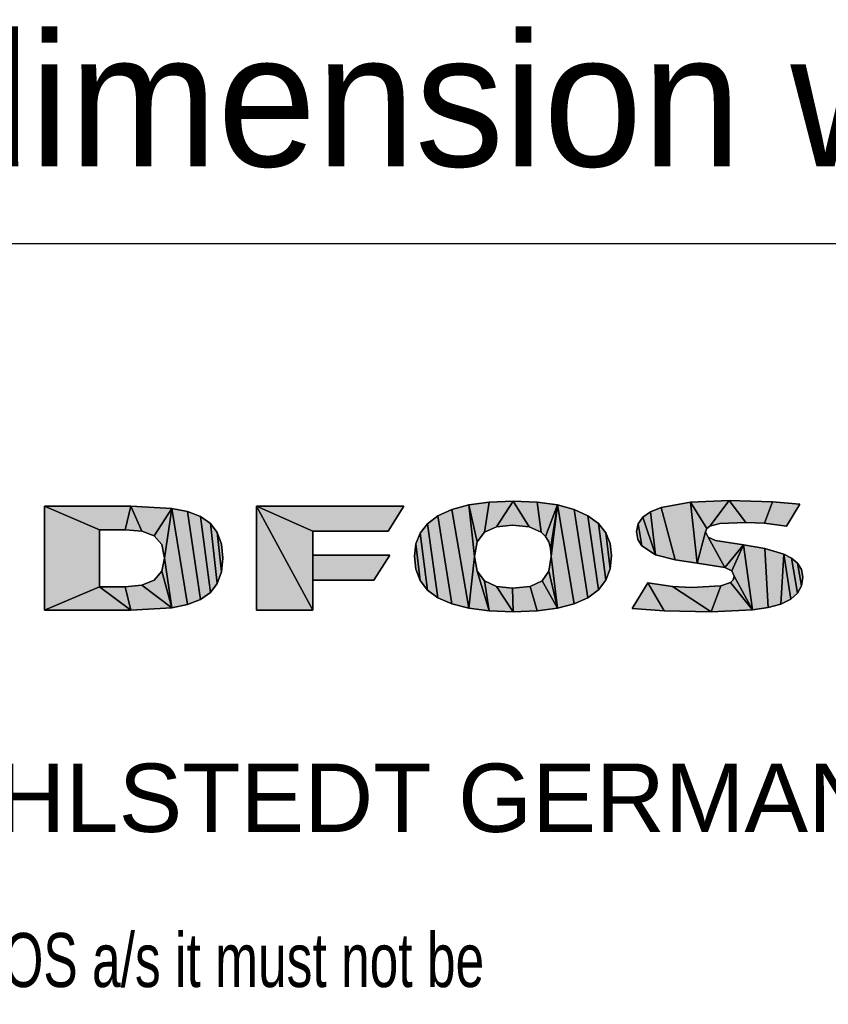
# Model space of a CAD drawing. Extents: x -132501 to 411300, y -42818 to 427495.
# Tile 302 of 330: x 251725 to 251938, y 241616 to 241876. Entities that reach past the tile are written whole.
import ezdxf
from ezdxf.enums import TextEntityAlignment as Align

# ---------------------------------------------------------------- set-up
doc = ezdxf.new("R2010")
doc.units = 0
doc.header["$LTSCALE"] = 50
doc.layers.get('0').update_dxf_attribs({"linetype": 'CONTINUOUS'})
doc.layers.add('254', color=7, linetype='CONTINUOUS')
doc.layers.add('Default', color=7, linetype='CONTINUOUS')
doc.styles.add('SEACAD_Arial', font='ARIAL.TTF')
doc.styles.add('SEACAD_Solid_Edge_ANSI', font='txt')

msp = doc.modelspace()

# ---------------------------------------------------------------- hatches: boundary and pattern name
at = {"linetype": 'Continuous'}
for points in [[(251849.1047, 241748.6583), (251843.7368, 241747.9543), (251845.9368, 241738.1863), (251847.8727, 241740.7383)], [(251849.1047, 241748.6583), (251847.8727, 241740.7383), (251851.0408, 241742.1463), (251855.4407, 241748.9223)], [(251851.0408, 241742.1463), (251855.2648, 241742.5863), (251859.5768, 241742.1463), (251855.4407, 241748.9223)], [(251855.4407, 241748.9223), (251859.5768, 241742.1463), (251862.7447, 241740.7383), (251861.6887, 241748.6583)], [(251867.0568, 241747.9543), (251861.6887, 241748.6583), (251862.7447, 241740.7383), (251863.8887, 241739.5942)], [(251903.8407, 241732.5543), (251902.0807, 241748.6583), (251894.4247, 241747.2503), (251898.0327, 241733.4343)], [(251912.2888, 241749.0983), (251902.0807, 241748.6583), (251906.3927, 241741.7063), (251907.1847, 241742.3223)], [(251902.0807, 241748.6583), (251903.8407, 241732.5543), (251906.0408, 241740.8263), (251906.3927, 241741.7063)], [(251912.2888, 241749.0983), (251907.1847, 241742.3223), (251909.8247, 241743.0263), (251916.6887, 241743.2903)], [(251923.7287, 241748.7463), (251912.2888, 241749.0983), (251916.6887, 241743.2903), (251921.6167, 241743.1143)], [(251923.7287, 241748.7463), (251921.6167, 241743.1143), (251927.4247, 241742.3223), (251930.9447, 241748.1303)], [(251731.9767, 241720.1463), (251746.4968, 241726.3063), (251746.4968, 241741.3543), (251731.9767, 241747.6023)], [(251731.9767, 241747.6023), (251746.4968, 241741.3543), (251753.1848, 241741.3543), (251754.6807, 241747.6023)], [(251754.6807, 241747.6023), (251753.1848, 241741.3543), (251757.5847, 241741.0023)], [(251765.5047, 241746.9863), (251754.6807, 241747.6023), (251757.5847, 241741.0023), (251760.8407, 241739.7703)], [(251765.5047, 241746.9863), (251760.8407, 241739.7703), (251762.8647, 241737.4823), (251763.5688, 241733.8743)], [(251769.6408, 241721.6423), (251765.5047, 241746.9863), (251763.5688, 241733.8743), (251765.5047, 241720.7623)], [(251773.0728, 241722.9623), (251769.6408, 241746.1943), (251765.5047, 241746.9863), (251769.6408, 241721.6423)], [(251775.7128, 241724.8103), (251773.0728, 241744.8743), (251769.6408, 241746.1943), (251773.0728, 241722.9623)], [(251802.6407, 241741.0023), (251822.4407, 241741.0023), (251826.5767, 241747.6023), (251787.7687, 241747.6023)], [(251802.6407, 241741.0023), (251787.7687, 241747.6023), (251802.6407, 241720.1463), (251802.6407, 241728.0663)], [(251802.6407, 241720.1463), (251787.7687, 241747.6023), (251787.7687, 241720.1463)], [(251835.5527, 241745.0503), (251839.2488, 241721.8183), (251843.7368, 241720.6743), (251839.2488, 241746.7223)], [(251839.2488, 241746.7223), (251843.7368, 241720.6743), (251845.2327, 241734.3143), (251843.7368, 241747.9543)], [(251843.7368, 241747.9543), (251845.2327, 241734.3143), (251845.9368, 241738.1863)], [(251865.2088, 241736.4263), (251867.0568, 241747.9543), (251863.8887, 241739.5942), (251864.7687, 241738.1863)], [(251867.0568, 241747.9543), (251865.2088, 241736.4263), (251865.3847, 241734.3143)], [(251871.4567, 241721.8183), (251867.0568, 241747.9543), (251865.3847, 241734.3143), (251867.0568, 241720.6743)], [(251875.0647, 241723.4023), (251871.4567, 241746.7223), (251867.0568, 241747.9543), (251871.4567, 241721.8183)], [(251877.8807, 241725.5143), (251875.0647, 241745.0503), (251871.4567, 241746.7223), (251875.0647, 241723.4023)], [(251889.5848, 241744.6983), (251892.9287, 241734.7543), (251891.6088, 241746.1063)], [(251898.0327, 241733.4343), (251894.4247, 241747.2503), (251891.6088, 241746.1063), (251892.9287, 241734.7543)], [(251777.4727, 241727.1863), (251775.7128, 241743.0263), (251773.0728, 241744.8743), (251775.7128, 241724.8103)], [(251832.8247, 241742.9383), (251835.5527, 241723.4023), (251839.2488, 241721.8183), (251835.5527, 241745.0503)], [(251879.8168, 241728.0663), (251877.8807, 241743.0263), (251875.0647, 241745.0503), (251877.8807, 241725.5143)], [(251888.3528, 241742.9383), (251889.3207, 241737.1303), (251892.9287, 241734.7543), (251889.5848, 241744.6983)], [(251775.7128, 241743.0263), (251777.4727, 241727.1863), (251778.6167, 241730.2663), (251777.4727, 241740.6503)], [(251777.4727, 241740.6503), (251778.6167, 241730.2663), (251778.9688, 241733.8743), (251778.6167, 241737.5703)], [(251830.8887, 241740.4743), (251832.8247, 241725.4263), (251835.5527, 241723.4023), (251832.8247, 241742.9383)], [(251880.9607, 241731.0583), (251879.8168, 241740.5623), (251877.8807, 241743.0263), (251879.8168, 241728.0663)], [(251887.9127, 241740.9143), (251888.2647, 241738.8023), (251889.3207, 241737.1303), (251888.3528, 241742.9383)], [(251911.1447, 241731.4103), (251906.7447, 241739.4183), (251906.0408, 241740.8263), (251903.8407, 241732.5543)], [(251832.8247, 241725.4263), (251830.8887, 241740.4743), (251829.7447, 241737.6583), (251830.8887, 241727.9783)], [(251879.8168, 241740.5623), (251880.9607, 241731.0583), (251881.3127, 241734.4903), (251880.9607, 241737.7463)], [(251916.0727, 241737.3943), (251908.6808, 241738.5383), (251906.7447, 241739.4183), (251911.1447, 241731.4103)], [(251830.8887, 241727.9783), (251829.7447, 241737.6583), (251829.3927, 241734.4023), (251829.7447, 241730.9703)], [(251912.9927, 241730.5303), (251916.0727, 241737.3943), (251911.1447, 241731.4103)], [(251912.9927, 241730.5303), (251913.6087, 241729.1223), (251918.4487, 241720.2343), (251916.0727, 241737.3943)], [(251916.0727, 241737.3943), (251918.4487, 241720.2343), (251922.5847, 241720.8503), (251921.7047, 241736.4263)], [(251921.7047, 241736.4263), (251922.5847, 241720.8503), (251925.9288, 241721.7303), (251926.7208, 241734.9303)], [(251765.5047, 241720.7623), (251763.5688, 241733.8743), (251762.8647, 241730.4423)], [(251802.6407, 241734.6663), (251802.6407, 241728.0663), (251818.7448, 241728.0663), (251822.8807, 241734.6663)], [(251843.7368, 241720.6743), (251849.1047, 241719.9703), (251845.9368, 241730.4423), (251845.2327, 241734.3143)], [(251867.0568, 241720.6743), (251865.3847, 241734.3143), (251864.7687, 241730.4423)], [(251928.5688, 241723.0503), (251926.7208, 241734.9303), (251925.9288, 241721.7303)], [(251926.7208, 241734.9303), (251928.5688, 241723.0503), (251930.3287, 241724.6343), (251928.7448, 241733.8743)], [(251928.7448, 241733.8743), (251930.3287, 241724.6343), (251931.3848, 241726.5703), (251930.3287, 241732.5543)], [(251762.8647, 241730.4423), (251760.8407, 241728.0663), (251757.5847, 241726.7463), (251765.5047, 241720.7623)], [(251845.9368, 241730.4423), (251849.1047, 241719.9703), (251847.8727, 241727.8903)], [(251867.0568, 241720.6743), (251864.7687, 241730.4423), (251863.0088, 241727.8903)], [(251930.3287, 241732.5543), (251931.3848, 241726.5703), (251931.7367, 241728.8583), (251931.3848, 241730.8823)], [(251851.0408, 241726.3943), (251847.8727, 241727.8903), (251849.1047, 241719.9703), (251855.4407, 241719.7063)], [(251859.8407, 241726.3943), (251861.6887, 241719.9703), (251867.0568, 241720.6743), (251863.0088, 241727.8903)], [(251912.6407, 241727.4503), (251918.4487, 241720.2343), (251913.6087, 241729.1223), (251913.3448, 241728.1543)], [(251746.4968, 241726.3063), (251731.9767, 241720.1463), (251754.6807, 241720.1463)], [(251754.6807, 241720.1463), (251753.1848, 241726.3063), (251746.4968, 241726.3063)], [(251765.5047, 241720.7623), (251757.5847, 241726.7463), (251753.1848, 241726.3063), (251754.6807, 241720.1463)], [(251851.0408, 241726.3943), (251855.4407, 241719.7063), (251855.2648, 241725.9543)], [(251855.2648, 241725.9543), (251855.4407, 241719.7063), (251861.6887, 241719.9703), (251859.8407, 241726.3943)], [(251895.2167, 241719.9703), (251890.9047, 241727.3623), (251886.7688, 241720.5863)], [(251907.5367, 241719.7063), (251897.3287, 241726.3943), (251890.9047, 241727.3623), (251895.2167, 241719.9703)], [(251910.0888, 241726.5703), (251902.3448, 241726.1303), (251897.3287, 241726.3943), (251907.5367, 241719.7063)], [(251918.4487, 241720.2343), (251912.6407, 241727.4503), (251910.0888, 241726.5703), (251907.5367, 241719.7063)]]:
    msp.add_hatch(color=7, dxfattribs=at).paths.add_polyline_path(points)

# ---------------------------------------------------------------- linework, layer by layer
at = {"color": 7, "linetype": 'Continuous'}
for p, q in [((251849.1047, 241748.6583), (251843.7368, 241747.9543)), ((251855.4407, 241748.9223), (251849.1047, 241748.6583)), ((251861.6887, 241748.6583), (251855.4407, 241748.9223)), ((251867.0568, 241747.9543), (251861.6887, 241748.6583)), ((251902.0807, 241748.6583), (251894.4247, 241747.2503)), ((251912.2888, 241749.0983), (251902.0807, 241748.6583)), ((251923.7287, 241748.7463), (251912.2888, 241749.0983)), ((251930.9447, 241748.1303), (251923.7287, 241748.7463)), ((251731.9767, 241747.6023), (251731.9767, 241720.1463)), ((251754.6807, 241747.6023), (251731.9767, 241747.6023)), ((251765.5047, 241746.9863), (251754.6807, 241747.6023)), ((251769.6408, 241746.1943), (251765.5047, 241746.9863)), ((251773.0728, 241744.8743), (251769.6408, 241746.1943)), ((251826.5767, 241747.6023), (251787.7687, 241747.6023)), ((251787.7687, 241747.6023), (251787.7687, 241720.1463)), ((251822.4407, 241741.0023), (251826.5767, 241747.6023)), ((251839.2488, 241746.7223), (251835.5527, 241745.0503)), ((251843.7368, 241747.9543), (251839.2488, 241746.7223)), ((251871.4567, 241746.7223), (251867.0568, 241747.9543)), ((251875.0647, 241745.0503), (251871.4567, 241746.7223)), ((251891.6088, 241746.1063), (251889.5848, 241744.6983)), ((251894.4247, 241747.2503), (251891.6088, 241746.1063)), ((251927.4247, 241742.3223), (251930.9447, 241748.1303)), ((251775.7128, 241743.0263), (251773.0728, 241744.8743)), ((251835.5527, 241745.0503), (251832.8247, 241742.9383)), ((251877.8807, 241743.0263), (251875.0647, 241745.0503)), ((251889.5848, 241744.6983), (251888.3528, 241742.9383)), ((251909.8247, 241743.0263), (251916.6887, 241743.2903)), ((251916.6887, 241743.2903), (251921.6167, 241743.1143)), ((251746.4968, 241741.3543), (251753.1848, 241741.3543)), ((251746.4968, 241726.3063), (251746.4968, 241741.3543)), ((251753.1848, 241741.3543), (251757.5847, 241741.0023)), ((251757.5847, 241741.0023), (251760.8407, 241739.7703)), ((251777.4727, 241740.6503), (251775.7128, 241743.0263)), ((251778.6167, 241737.5703), (251777.4727, 241740.6503)), ((251802.6407, 241741.0023), (251822.4407, 241741.0023)), ((251802.6407, 241734.6663), (251802.6407, 241741.0023)), ((251802.6407, 241741.0023), (251802.6407, 241728.0663)), ((251832.8247, 241742.9383), (251830.8887, 241740.4743)), ((251845.9368, 241738.1863), (251847.8727, 241740.7383)), ((251847.8727, 241740.7383), (251851.0408, 241742.1463)), ((251851.0408, 241742.1463), (251855.2648, 241742.5863)), ((251855.2648, 241742.5863), (251859.5768, 241742.1463)), ((251859.5768, 241742.1463), (251862.7447, 241740.7383)), ((251862.7447, 241740.7383), (251863.8887, 241739.5942)), ((251879.8168, 241740.5623), (251877.8807, 241743.0263)), ((251888.3528, 241742.9383), (251887.9127, 241740.9143)), ((251887.9127, 241740.9143), (251888.2647, 241738.8023)), ((251906.0408, 241740.8263), (251906.3927, 241741.7063)), ((251906.7447, 241739.4183), (251906.0408, 241740.8263)), ((251906.3927, 241741.7063), (251907.1847, 241742.3223)), ((251907.1847, 241742.3223), (251909.8247, 241743.0263)), ((251921.6167, 241743.1143), (251927.4247, 241742.3223)), ((251760.8407, 241739.7703), (251762.8647, 241737.4823)), ((251830.8887, 241740.4743), (251829.7447, 241737.6583)), ((251845.2327, 241734.3143), (251845.9368, 241738.1863)), ((251863.8887, 241739.5942), (251864.7687, 241738.1863)), ((251864.7687, 241738.1863), (251865.2088, 241736.4263)), ((251880.9607, 241737.7463), (251879.8168, 241740.5623)), ((251888.2647, 241738.8023), (251889.3207, 241737.1303)), ((251908.6808, 241738.5383), (251906.7447, 241739.4183)), ((251916.0727, 241737.3943), (251908.6808, 241738.5383)), ((251762.8647, 241737.4823), (251763.5688, 241733.8743)), ((251778.9688, 241733.8743), (251778.6167, 241737.5703)), ((251829.7447, 241737.6583), (251829.3927, 241734.4023)), ((251865.2088, 241736.4263), (251865.3847, 241734.3143)), ((251881.3127, 241734.4903), (251880.9607, 241737.7463)), ((251889.3207, 241737.1303), (251892.9287, 241734.7543)), ((251921.7047, 241736.4263), (251916.0727, 241737.3943)), ((251926.7208, 241734.9303), (251921.7047, 241736.4263)), ((251763.5688, 241733.8743), (251762.8647, 241730.4423)), ((251778.6167, 241730.2663), (251778.9688, 241733.8743)), ((251822.8807, 241734.6663), (251802.6407, 241734.6663)), ((251818.7448, 241728.0663), (251822.8807, 241734.6663)), ((251829.3927, 241734.4023), (251829.7447, 241730.9703)), ((251845.9368, 241730.4423), (251845.2327, 241734.3143)), ((251865.3847, 241734.3143), (251864.7687, 241730.4423)), ((251880.9607, 241731.0583), (251881.3127, 241734.4903)), ((251892.9287, 241734.7543), (251898.0327, 241733.4343)), ((251898.0327, 241733.4343), (251903.8407, 241732.5543)), ((251928.7448, 241733.8743), (251926.7208, 241734.9303)), ((251930.3287, 241732.5543), (251928.7448, 241733.8743)), ((251762.8647, 241730.4423), (251760.8407, 241728.0663)), ((251829.7447, 241730.9703), (251830.8887, 241727.9783)), ((251847.8727, 241727.8903), (251845.9368, 241730.4423)), ((251864.7687, 241730.4423), (251863.0088, 241727.8903)), ((251879.8168, 241728.0663), (251880.9607, 241731.0583)), ((251903.8407, 241732.5543), (251911.1447, 241731.4103)), ((251911.1447, 241731.4103), (251912.9927, 241730.5303)), ((251912.9927, 241730.5303), (251913.6087, 241729.1223)), ((251931.3848, 241730.8823), (251930.3287, 241732.5543)), ((251931.7367, 241728.8583), (251931.3848, 241730.8823)), ((251760.8407, 241728.0663), (251757.5847, 241726.7463)), ((251777.4727, 241727.1863), (251778.6167, 241730.2663)), ((251802.6407, 241720.1463), (251802.6407, 241728.0663)), ((251802.6407, 241728.0663), (251818.7448, 241728.0663)), ((251830.8887, 241727.9783), (251832.8247, 241725.4263)), ((251851.0408, 241726.3943), (251847.8727, 241727.8903)), ((251863.0088, 241727.8903), (251859.8407, 241726.3943)), ((251877.8807, 241725.5143), (251879.8168, 241728.0663)), ((251913.3448, 241728.1543), (251912.6407, 241727.4503)), ((251913.6087, 241729.1223), (251913.3448, 241728.1543)), ((251931.3848, 241726.5703), (251931.7367, 241728.8583)), ((251753.1848, 241726.3063), (251746.4968, 241726.3063)), ((251757.5847, 241726.7463), (251753.1848, 241726.3063)), ((251775.7128, 241724.8103), (251777.4727, 241727.1863)), ((251832.8247, 241725.4263), (251835.5527, 241723.4023)), ((251855.2648, 241725.9543), (251851.0408, 241726.3943)), ((251859.8407, 241726.3943), (251855.2648, 241725.9543)), ((251875.0647, 241723.4023), (251877.8807, 241725.5143)), ((251890.9047, 241727.3623), (251886.7688, 241720.5863)), ((251897.3287, 241726.3943), (251890.9047, 241727.3623)), ((251902.3448, 241726.1303), (251897.3287, 241726.3943)), ((251910.0888, 241726.5703), (251902.3448, 241726.1303)), ((251912.6407, 241727.4503), (251910.0888, 241726.5703)), ((251930.3287, 241724.6343), (251931.3848, 241726.5703)), ((251769.6408, 241721.6423), (251773.0728, 241722.9623)), ((251773.0728, 241722.9623), (251775.7128, 241724.8103)), ((251835.5527, 241723.4023), (251839.2488, 241721.8183)), ((251871.4567, 241721.8183), (251875.0647, 241723.4023)), ((251925.9288, 241721.7303), (251928.5688, 241723.0503)), ((251928.5688, 241723.0503), (251930.3287, 241724.6343)), ((251731.9767, 241720.1463), (251754.6807, 241720.1463)), ((251754.6807, 241720.1463), (251765.5047, 241720.7623)), ((251765.5047, 241720.7623), (251769.6408, 241721.6423)), ((251787.7687, 241720.1463), (251802.6407, 241720.1463)), ((251839.2488, 241721.8183), (251843.7368, 241720.6743)), ((251843.7368, 241720.6743), (251849.1047, 241719.9703)), ((251849.1047, 241719.9703), (251855.4407, 241719.7063)), ((251855.4407, 241719.7063), (251861.6887, 241719.9703)), ((251861.6887, 241719.9703), (251867.0568, 241720.6743)), ((251867.0568, 241720.6743), (251871.4567, 241721.8183)), ((251886.7688, 241720.5863), (251895.2167, 241719.9703)), ((251895.2167, 241719.9703), (251907.5367, 241719.7063)), ((251907.5367, 241719.7063), (251918.4487, 241720.2343)), ((251918.4487, 241720.2343), (251922.5847, 241720.8503)), ((251922.5847, 241720.8503), (251925.9288, 241721.7303))]:
    msp.add_line(p, q, dxfattribs=at)
at = {"color": 7, "linetype": 'Continuous', "const_width": 0.0035}
for points in [[(251849.1047, 241748.6583), (251843.7368, 241747.9543), (251845.9368, 241738.1863), (251847.8727, 241740.7383), (251849.1047, 241748.6583)], [(251849.1047, 241748.6583), (251847.8727, 241740.7383), (251851.0408, 241742.1463), (251855.4407, 241748.9223), (251849.1047, 241748.6583)], [(251851.0408, 241742.1463), (251855.2648, 241742.5863), (251859.5768, 241742.1463), (251855.4407, 241748.9223), (251851.0408, 241742.1463)], [(251855.4407, 241748.9223), (251859.5768, 241742.1463), (251862.7447, 241740.7383), (251861.6887, 241748.6583), (251855.4407, 241748.9223)], [(251867.0568, 241747.9543), (251861.6887, 241748.6583), (251862.7447, 241740.7383), (251863.8887, 241739.5942), (251867.0568, 241747.9543)], [(251903.8407, 241732.5543), (251902.0807, 241748.6583), (251894.4247, 241747.2503), (251898.0327, 241733.4343), (251903.8407, 241732.5543)], [(251912.2888, 241749.0983), (251902.0807, 241748.6583), (251906.3927, 241741.7063), (251907.1847, 241742.3223), (251912.2888, 241749.0983)], [(251903.8407, 241732.5543), (251906.0408, 241740.8263), (251906.3927, 241741.7063), (251902.0807, 241748.6583), (251903.8407, 241732.5543)], [(251912.2888, 241749.0983), (251907.1847, 241742.3223), (251909.8247, 241743.0263), (251916.6887, 241743.2903), (251912.2888, 241749.0983)], [(251923.7287, 241748.7463), (251912.2888, 241749.0983), (251916.6887, 241743.2903), (251921.6167, 241743.1143), (251923.7287, 241748.7463)], [(251923.7287, 241748.7463), (251921.6167, 241743.1143), (251927.4247, 241742.3223), (251930.9447, 241748.1303), (251923.7287, 241748.7463)], [(251731.9767, 241747.6023), (251746.4968, 241741.3543), (251753.1848, 241741.3543), (251754.6807, 241747.6023), (251731.9767, 241747.6023)], [(251731.9767, 241720.1463), (251746.4968, 241726.3063), (251746.4968, 241741.3543), (251731.9767, 241747.6023), (251731.9767, 241720.1463)], [(251754.6807, 241747.6023), (251753.1848, 241741.3543), (251757.5847, 241741.0023), (251754.6807, 241747.6023)], [(251765.5047, 241746.9863), (251754.6807, 241747.6023), (251757.5847, 241741.0023), (251760.8407, 241739.7703), (251765.5047, 241746.9863)], [(251765.5047, 241746.9863), (251760.8407, 241739.7703), (251762.8647, 241737.4823), (251763.5688, 241733.8743), (251765.5047, 241746.9863)], [(251769.6408, 241721.6423), (251765.5047, 241746.9863), (251763.5688, 241733.8743), (251765.5047, 241720.7623), (251769.6408, 241721.6423)], [(251773.0728, 241722.9623), (251769.6408, 241746.1943), (251765.5047, 241746.9863), (251769.6408, 241721.6423), (251773.0728, 241722.9623)], [(251775.7128, 241724.8103), (251773.0728, 241744.8743), (251769.6408, 241746.1943), (251773.0728, 241722.9623), (251775.7128, 241724.8103)], [(251802.6407, 241741.0023), (251822.4407, 241741.0023), (251826.5767, 241747.6023), (251787.7687, 241747.6023), (251802.6407, 241741.0023)], [(251802.6407, 241741.0023), (251787.7687, 241747.6023), (251802.6407, 241720.1463), (251802.6407, 241728.0663), (251802.6407, 241741.0023)], [(251802.6407, 241720.1463), (251787.7687, 241747.6023), (251787.7687, 241720.1463), (251802.6407, 241720.1463)], [(251835.5527, 241745.0503), (251839.2488, 241721.8183), (251843.7368, 241720.6743), (251839.2488, 241746.7223), (251835.5527, 241745.0503)], [(251839.2488, 241746.7223), (251843.7368, 241720.6743), (251845.2327, 241734.3143), (251843.7368, 241747.9543), (251839.2488, 241746.7223)], [(251843.7368, 241747.9543), (251845.2327, 241734.3143), (251845.9368, 241738.1863), (251843.7368, 241747.9543)], [(251867.0568, 241747.9543), (251863.8887, 241739.5942), (251864.7687, 241738.1863), (251865.2088, 241736.4263), (251867.0568, 241747.9543)], [(251867.0568, 241747.9543), (251865.2088, 241736.4263), (251865.3847, 241734.3143), (251867.0568, 241747.9543)], [(251871.4567, 241721.8183), (251867.0568, 241747.9543), (251865.3847, 241734.3143), (251867.0568, 241720.6743), (251871.4567, 241721.8183)], [(251875.0647, 241723.4023), (251871.4567, 241746.7223), (251867.0568, 241747.9543), (251871.4567, 241721.8183), (251875.0647, 241723.4023)], [(251877.8807, 241725.5143), (251875.0647, 241745.0503), (251871.4567, 241746.7223), (251875.0647, 241723.4023), (251877.8807, 241725.5143)], [(251892.9287, 241734.7543), (251891.6088, 241746.1063), (251889.5848, 241744.6983), (251892.9287, 241734.7543)], [(251898.0327, 241733.4343), (251894.4247, 241747.2503), (251891.6088, 241746.1063), (251892.9287, 241734.7543), (251898.0327, 241733.4343)], [(251777.4727, 241727.1863), (251775.7128, 241743.0263), (251773.0728, 241744.8743), (251775.7128, 241724.8103), (251777.4727, 241727.1863)], [(251832.8247, 241742.9383), (251835.5527, 241723.4023), (251839.2488, 241721.8183), (251835.5527, 241745.0503), (251832.8247, 241742.9383)], [(251879.8168, 241728.0663), (251877.8807, 241743.0263), (251875.0647, 241745.0503), (251877.8807, 241725.5143), (251879.8168, 241728.0663)], [(251888.3528, 241742.9383), (251889.3207, 241737.1303), (251892.9287, 241734.7543), (251889.5848, 241744.6983), (251888.3528, 241742.9383)], [(251778.6167, 241730.2663), (251777.4727, 241740.6503), (251775.7128, 241743.0263), (251777.4727, 241727.1863), (251778.6167, 241730.2663)], [(251778.9688, 241733.8743), (251778.6167, 241737.5703), (251777.4727, 241740.6503), (251778.6167, 241730.2663), (251778.9688, 241733.8743)], [(251830.8887, 241740.4743), (251832.8247, 241725.4263), (251835.5527, 241723.4023), (251832.8247, 241742.9383), (251830.8887, 241740.4743)], [(251880.9607, 241731.0583), (251879.8168, 241740.5623), (251877.8807, 241743.0263), (251879.8168, 241728.0663), (251880.9607, 241731.0583)], [(251887.9127, 241740.9143), (251888.2647, 241738.8023), (251889.3207, 241737.1303), (251888.3528, 241742.9383), (251887.9127, 241740.9143)], [(251911.1447, 241731.4103), (251906.7447, 241739.4183), (251906.0408, 241740.8263), (251903.8407, 241732.5543), (251911.1447, 241731.4103)], [(251829.7447, 241737.6583), (251830.8887, 241727.9783), (251832.8247, 241725.4263), (251830.8887, 241740.4743), (251829.7447, 241737.6583)], [(251881.3127, 241734.4903), (251880.9607, 241737.7463), (251879.8168, 241740.5623), (251880.9607, 241731.0583), (251881.3127, 241734.4903)], [(251916.0727, 241737.3943), (251908.6808, 241738.5383), (251906.7447, 241739.4183), (251911.1447, 241731.4103), (251916.0727, 241737.3943)], [(251829.3927, 241734.4023), (251829.7447, 241730.9703), (251830.8887, 241727.9783), (251829.7447, 241737.6583), (251829.3927, 241734.4023)], [(251916.0727, 241737.3943), (251911.1447, 241731.4103), (251912.9927, 241730.5303), (251916.0727, 241737.3943)], [(251912.9927, 241730.5303), (251913.6087, 241729.1223), (251918.4487, 241720.2343), (251916.0727, 241737.3943), (251912.9927, 241730.5303)], [(251916.0727, 241737.3943), (251918.4487, 241720.2343), (251922.5847, 241720.8503), (251921.7047, 241736.4263), (251916.0727, 241737.3943)], [(251921.7047, 241736.4263), (251922.5847, 241720.8503), (251925.9288, 241721.7303), (251926.7208, 241734.9303), (251921.7047, 241736.4263)], [(251765.5047, 241720.7623), (251763.5688, 241733.8743), (251762.8647, 241730.4423), (251765.5047, 241720.7623)], [(251802.6407, 241734.6663), (251802.6407, 241728.0663), (251818.7448, 241728.0663), (251822.8807, 241734.6663), (251802.6407, 241734.6663)], [(251845.9368, 241730.4423), (251845.2327, 241734.3143), (251843.7368, 241720.6743), (251849.1047, 241719.9703), (251845.9368, 241730.4423)], [(251867.0568, 241720.6743), (251865.3847, 241734.3143), (251864.7687, 241730.4423), (251867.0568, 241720.6743)], [(251926.7208, 241734.9303), (251925.9288, 241721.7303), (251928.5688, 241723.0503), (251926.7208, 241734.9303)], [(251926.7208, 241734.9303), (251928.5688, 241723.0503), (251930.3287, 241724.6343), (251928.7448, 241733.8743), (251926.7208, 241734.9303)], [(251928.7448, 241733.8743), (251930.3287, 241724.6343), (251931.3848, 241726.5703), (251930.3287, 241732.5543), (251928.7448, 241733.8743)], [(251762.8647, 241730.4423), (251760.8407, 241728.0663), (251757.5847, 241726.7463), (251765.5047, 241720.7623), (251762.8647, 241730.4423)], [(251845.9368, 241730.4423), (251849.1047, 241719.9703), (251847.8727, 241727.8903), (251845.9368, 241730.4423)], [(251863.0088, 241727.8903), (251867.0568, 241720.6743), (251864.7687, 241730.4423), (251863.0088, 241727.8903)], [(251930.3287, 241732.5543), (251931.3848, 241726.5703), (251931.7367, 241728.8583), (251931.3848, 241730.8823), (251930.3287, 241732.5543)], [(251851.0408, 241726.3943), (251847.8727, 241727.8903), (251849.1047, 241719.9703), (251855.4407, 241719.7063), (251851.0408, 241726.3943)], [(251859.8407, 241726.3943), (251861.6887, 241719.9703), (251867.0568, 241720.6743), (251863.0088, 241727.8903), (251859.8407, 241726.3943)], [(251918.4487, 241720.2343), (251913.6087, 241729.1223), (251913.3448, 241728.1543), (251912.6407, 241727.4503), (251918.4487, 241720.2343)], [(251746.4968, 241726.3063), (251731.9767, 241720.1463), (251754.6807, 241720.1463), (251746.4968, 241726.3063)], [(251754.6807, 241720.1463), (251753.1848, 241726.3063), (251746.4968, 241726.3063), (251754.6807, 241720.1463)], [(251765.5047, 241720.7623), (251757.5847, 241726.7463), (251753.1848, 241726.3063), (251754.6807, 241720.1463), (251765.5047, 241720.7623)], [(251851.0408, 241726.3943), (251855.4407, 241719.7063), (251855.2648, 241725.9543), (251851.0408, 241726.3943)], [(251855.2648, 241725.9543), (251855.4407, 241719.7063), (251861.6887, 241719.9703), (251859.8407, 241726.3943), (251855.2648, 241725.9543)], [(251895.2167, 241719.9703), (251890.9047, 241727.3623), (251886.7688, 241720.5863), (251895.2167, 241719.9703)], [(251907.5367, 241719.7063), (251897.3287, 241726.3943), (251890.9047, 241727.3623), (251895.2167, 241719.9703), (251907.5367, 241719.7063)], [(251910.0888, 241726.5703), (251902.3448, 241726.1303), (251897.3287, 241726.3943), (251907.5367, 241719.7063), (251910.0888, 241726.5703)], [(251918.4487, 241720.2343), (251912.6407, 241727.4503), (251910.0888, 241726.5703), (251907.5367, 241719.7063), (251918.4487, 241720.2343)]]:
    msp.add_lwpolyline(points, close=True, dxfattribs=at)
at = {"color": 7, "linetype": 'Continuous'}
for points in [[(251849.1047, 241748.6583), (251847.8727, 241740.7383), (251845.9368, 241738.1863), (251843.7368, 241747.9543), (251849.1047, 241748.6583)], [(251849.1047, 241748.6583), (251855.4407, 241748.9223), (251851.0408, 241742.1463), (251847.8727, 241740.7383), (251849.1047, 241748.6583)], [(251851.0408, 241742.1463), (251855.4407, 241748.9223), (251859.5768, 241742.1463), (251855.2648, 241742.5863), (251851.0408, 241742.1463)], [(251855.4407, 241748.9223), (251861.6887, 241748.6583), (251862.7447, 241740.7383), (251859.5768, 241742.1463), (251855.4407, 241748.9223)], [(251867.0568, 241747.9543), (251863.8887, 241739.5942), (251862.7447, 241740.7383), (251861.6887, 241748.6583), (251867.0568, 241747.9543)], [(251903.8407, 241732.5543), (251898.0327, 241733.4343), (251894.4247, 241747.2503), (251902.0807, 241748.6583), (251903.8407, 241732.5543)], [(251912.2888, 241749.0983), (251907.1847, 241742.3223), (251906.3927, 241741.7063), (251902.0807, 241748.6583), (251912.2888, 241749.0983)], [(251903.8407, 241732.5543), (251902.0807, 241748.6583), (251906.3927, 241741.7063), (251906.0408, 241740.8263), (251903.8407, 241732.5543)], [(251912.2888, 241749.0983), (251916.6887, 241743.2903), (251909.8247, 241743.0263), (251907.1847, 241742.3223), (251912.2888, 241749.0983)], [(251923.7287, 241748.7463), (251921.6167, 241743.1143), (251916.6887, 241743.2903), (251912.2888, 241749.0983), (251923.7287, 241748.7463)], [(251923.7287, 241748.7463), (251930.9447, 241748.1303), (251927.4247, 241742.3223), (251921.6167, 241743.1143), (251923.7287, 241748.7463)], [(251731.9767, 241720.1463), (251731.9767, 241747.6023), (251746.4968, 241741.3543), (251746.4968, 241726.3063), (251731.9767, 241720.1463)], [(251731.9767, 241747.6023), (251754.6807, 241747.6023), (251753.1848, 241741.3543), (251746.4968, 241741.3543), (251731.9767, 241747.6023)], [(251754.6807, 241747.6023), (251757.5847, 241741.0023), (251753.1848, 241741.3543), (251754.6807, 241747.6023)], [(251765.5047, 241746.9863), (251760.8407, 241739.7703), (251757.5847, 241741.0023), (251754.6807, 241747.6023), (251765.5047, 241746.9863)], [(251765.5047, 241746.9863), (251763.5688, 241733.8743), (251762.8647, 241737.4823), (251760.8407, 241739.7703), (251765.5047, 241746.9863)], [(251769.6408, 241721.6423), (251765.5047, 241720.7623), (251763.5688, 241733.8743), (251765.5047, 241746.9863), (251769.6408, 241721.6423)], [(251773.0728, 241722.9623), (251769.6408, 241721.6423), (251765.5047, 241746.9863), (251769.6408, 241746.1943), (251773.0728, 241722.9623)], [(251775.7128, 241724.8103), (251773.0728, 241722.9623), (251769.6408, 241746.1943), (251773.0728, 241744.8743), (251775.7128, 241724.8103)], [(251802.6407, 241741.0023), (251787.7687, 241747.6023), (251826.5767, 241747.6023), (251822.4407, 241741.0023), (251802.6407, 241741.0023)], [(251802.6407, 241741.0023), (251802.6407, 241728.0663), (251802.6407, 241720.1463), (251787.7687, 241747.6023), (251802.6407, 241741.0023)], [(251802.6407, 241720.1463), (251787.7687, 241720.1463), (251787.7687, 241747.6023), (251802.6407, 241720.1463)], [(251835.5527, 241745.0503), (251839.2488, 241746.7223), (251843.7368, 241720.6743), (251839.2488, 241721.8183), (251835.5527, 241745.0503)], [(251839.2488, 241746.7223), (251843.7368, 241747.9543), (251845.2327, 241734.3143), (251843.7368, 241720.6743), (251839.2488, 241746.7223)], [(251843.7368, 241747.9543), (251845.9368, 241738.1863), (251845.2327, 241734.3143), (251843.7368, 241747.9543)], [(251867.0568, 241747.9543), (251865.2088, 241736.4263), (251864.7687, 241738.1863), (251863.8887, 241739.5942), (251867.0568, 241747.9543)], [(251867.0568, 241747.9543), (251865.3847, 241734.3143), (251865.2088, 241736.4263), (251867.0568, 241747.9543)], [(251871.4567, 241721.8183), (251867.0568, 241720.6743), (251865.3847, 241734.3143), (251867.0568, 241747.9543), (251871.4567, 241721.8183)], [(251875.0647, 241723.4023), (251871.4567, 241721.8183), (251867.0568, 241747.9543), (251871.4567, 241746.7223), (251875.0647, 241723.4023)], [(251877.8807, 241725.5143), (251875.0647, 241723.4023), (251871.4567, 241746.7223), (251875.0647, 241745.0503), (251877.8807, 241725.5143)], [(251892.9287, 241734.7543), (251889.5848, 241744.6983), (251891.6088, 241746.1063), (251892.9287, 241734.7543)], [(251898.0327, 241733.4343), (251892.9287, 241734.7543), (251891.6088, 241746.1063), (251894.4247, 241747.2503), (251898.0327, 241733.4343)], [(251777.4727, 241727.1863), (251775.7128, 241724.8103), (251773.0728, 241744.8743), (251775.7128, 241743.0263), (251777.4727, 241727.1863)], [(251832.8247, 241742.9383), (251835.5527, 241745.0503), (251839.2488, 241721.8183), (251835.5527, 241723.4023), (251832.8247, 241742.9383)], [(251879.8168, 241728.0663), (251877.8807, 241725.5143), (251875.0647, 241745.0503), (251877.8807, 241743.0263), (251879.8168, 241728.0663)], [(251888.3528, 241742.9383), (251889.5848, 241744.6983), (251892.9287, 241734.7543), (251889.3207, 241737.1303), (251888.3528, 241742.9383)], [(251778.6167, 241730.2663), (251777.4727, 241727.1863), (251775.7128, 241743.0263), (251777.4727, 241740.6503), (251778.6167, 241730.2663)], [(251778.9688, 241733.8743), (251778.6167, 241730.2663), (251777.4727, 241740.6503), (251778.6167, 241737.5703), (251778.9688, 241733.8743)], [(251830.8887, 241740.4743), (251832.8247, 241742.9383), (251835.5527, 241723.4023), (251832.8247, 241725.4263), (251830.8887, 241740.4743)], [(251880.9607, 241731.0583), (251879.8168, 241728.0663), (251877.8807, 241743.0263), (251879.8168, 241740.5623), (251880.9607, 241731.0583)], [(251887.9127, 241740.9143), (251888.3528, 241742.9383), (251889.3207, 241737.1303), (251888.2647, 241738.8023), (251887.9127, 241740.9143)], [(251911.1447, 241731.4103), (251903.8407, 241732.5543), (251906.0408, 241740.8263), (251906.7447, 241739.4183), (251911.1447, 241731.4103)], [(251829.7447, 241737.6583), (251830.8887, 241740.4743), (251832.8247, 241725.4263), (251830.8887, 241727.9783), (251829.7447, 241737.6583)], [(251881.3127, 241734.4903), (251880.9607, 241731.0583), (251879.8168, 241740.5623), (251880.9607, 241737.7463), (251881.3127, 241734.4903)], [(251916.0727, 241737.3943), (251911.1447, 241731.4103), (251906.7447, 241739.4183), (251908.6808, 241738.5383), (251916.0727, 241737.3943)], [(251829.3927, 241734.4023), (251829.7447, 241737.6583), (251830.8887, 241727.9783), (251829.7447, 241730.9703), (251829.3927, 241734.4023)], [(251916.0727, 241737.3943), (251912.9927, 241730.5303), (251911.1447, 241731.4103), (251916.0727, 241737.3943)], [(251912.9927, 241730.5303), (251916.0727, 241737.3943), (251918.4487, 241720.2343), (251913.6087, 241729.1223), (251912.9927, 241730.5303)], [(251916.0727, 241737.3943), (251921.7047, 241736.4263), (251922.5847, 241720.8503), (251918.4487, 241720.2343), (251916.0727, 241737.3943)], [(251921.7047, 241736.4263), (251926.7208, 241734.9303), (251925.9288, 241721.7303), (251922.5847, 241720.8503), (251921.7047, 241736.4263)], [(251765.5047, 241720.7623), (251762.8647, 241730.4423), (251763.5688, 241733.8743), (251765.5047, 241720.7623)], [(251802.6407, 241734.6663), (251822.8807, 241734.6663), (251818.7448, 241728.0663), (251802.6407, 241728.0663), (251802.6407, 241734.6663)], [(251845.9368, 241730.4423), (251849.1047, 241719.9703), (251843.7368, 241720.6743), (251845.2327, 241734.3143), (251845.9368, 241730.4423)], [(251867.0568, 241720.6743), (251864.7687, 241730.4423), (251865.3847, 241734.3143), (251867.0568, 241720.6743)], [(251926.7208, 241734.9303), (251928.5688, 241723.0503), (251925.9288, 241721.7303), (251926.7208, 241734.9303)], [(251926.7208, 241734.9303), (251928.7448, 241733.8743), (251930.3287, 241724.6343), (251928.5688, 241723.0503), (251926.7208, 241734.9303)], [(251928.7448, 241733.8743), (251930.3287, 241732.5543), (251931.3848, 241726.5703), (251930.3287, 241724.6343), (251928.7448, 241733.8743)], [(251762.8647, 241730.4423), (251765.5047, 241720.7623), (251757.5847, 241726.7463), (251760.8407, 241728.0663), (251762.8647, 241730.4423)], [(251845.9368, 241730.4423), (251847.8727, 241727.8903), (251849.1047, 241719.9703), (251845.9368, 241730.4423)], [(251863.0088, 241727.8903), (251864.7687, 241730.4423), (251867.0568, 241720.6743), (251863.0088, 241727.8903)], [(251930.3287, 241732.5543), (251931.3848, 241730.8823), (251931.7367, 241728.8583), (251931.3848, 241726.5703), (251930.3287, 241732.5543)], [(251851.0408, 241726.3943), (251855.4407, 241719.7063), (251849.1047, 241719.9703), (251847.8727, 241727.8903), (251851.0408, 241726.3943)], [(251859.8407, 241726.3943), (251863.0088, 241727.8903), (251867.0568, 241720.6743), (251861.6887, 241719.9703), (251859.8407, 241726.3943)], [(251918.4487, 241720.2343), (251912.6407, 241727.4503), (251913.3448, 241728.1543), (251913.6087, 241729.1223), (251918.4487, 241720.2343)], [(251746.4968, 241726.3063), (251754.6807, 241720.1463), (251731.9767, 241720.1463), (251746.4968, 241726.3063)], [(251754.6807, 241720.1463), (251746.4968, 241726.3063), (251753.1848, 241726.3063), (251754.6807, 241720.1463)], [(251765.5047, 241720.7623), (251754.6807, 241720.1463), (251753.1848, 241726.3063), (251757.5847, 241726.7463), (251765.5047, 241720.7623)], [(251851.0408, 241726.3943), (251855.2648, 241725.9543), (251855.4407, 241719.7063), (251851.0408, 241726.3943)], [(251855.2648, 241725.9543), (251859.8407, 241726.3943), (251861.6887, 241719.9703), (251855.4407, 241719.7063), (251855.2648, 241725.9543)], [(251895.2167, 241719.9703), (251886.7688, 241720.5863), (251890.9047, 241727.3623), (251895.2167, 241719.9703)], [(251907.5367, 241719.7063), (251895.2167, 241719.9703), (251890.9047, 241727.3623), (251897.3287, 241726.3943), (251907.5367, 241719.7063)], [(251910.0888, 241726.5703), (251907.5367, 241719.7063), (251897.3287, 241726.3943), (251902.3448, 241726.1303), (251910.0888, 241726.5703)], [(251918.4487, 241720.2343), (251907.5367, 241719.7063), (251910.0888, 241726.5703), (251912.6407, 241727.4503), (251918.4487, 241720.2343)]]:
    msp.add_lwpolyline(points, dxfattribs=at)
at = {"layer": '254', "color": 7, "linetype": 'Continuous'}
msp.add_line((250677.8011, 241816.7199), (252549.7068, 241816.7199), dxfattribs=at)

# ---------------------------------------------------------------- texts
at = {"color": 7, "linetype": 'Continuous', "style": 'SEACAD_Arial'}
msp.add_text('D-23812 WAHLSTEDT GERMANY', height=18, dxfattribs=at).set_placement((251575.41, 241679.792), align=Align.TOP_LEFT)
at = {"layer": '254', "color": 7, "linetype": 'Continuous', "style": 'SEACAD_Arial', "width": 0.682}
msp.add_text('As this is the property of GRUNDFOS a/s it must not be', height=14.24, dxfattribs=at).set_placement((251513.8011, 241635.2099), align=Align.TOP_LEFT)
at = {"layer": 'Default', "color": 7, "linetype": 'Continuous', "style": 'SEACAD_Solid_Edge_ANSI'}
msp.add_text('All dimension with tolerance of ', height=35, dxfattribs=at).set_placement((251637.082, 241872.0093), align=Align.TOP_LEFT)

doc.saveas('drawing.dxf')
